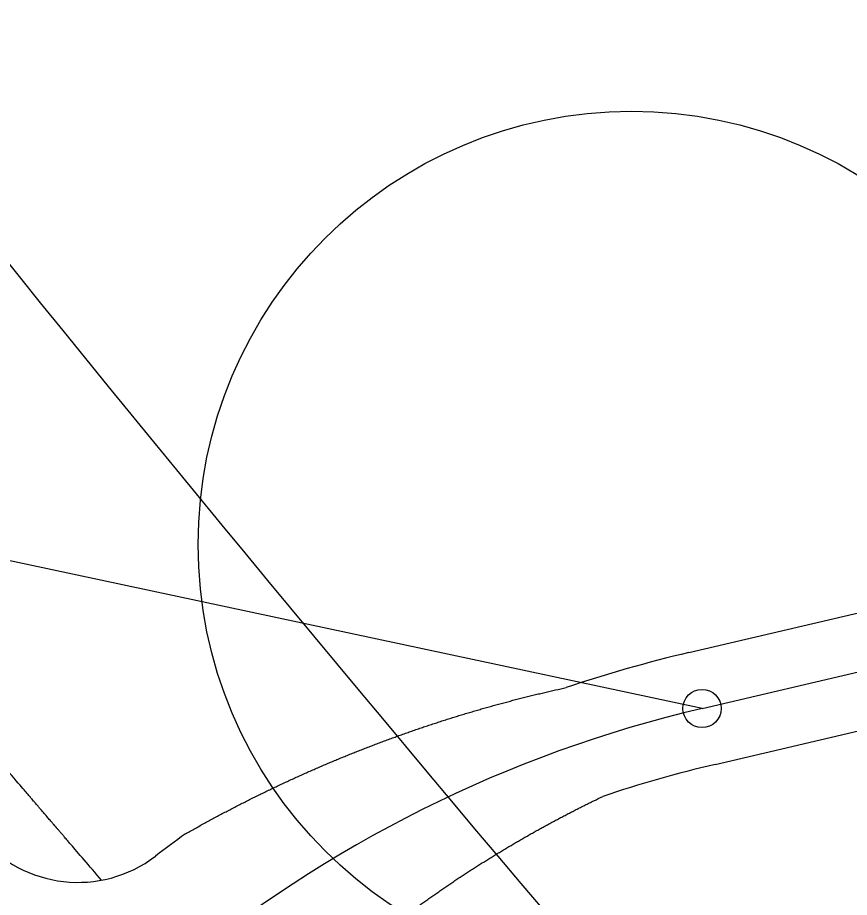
# Model space of a CAD drawing. Extents: x 472216 to 481979, y 489069 to 507339.
# Drawn here: x 476424.6 to 476489.8, y 500980.7 to 501049.6 of the extents above; entities that cross this region are included whole.
import ezdxf

# ---------------------------------------------------------------- set-up
doc = ezdxf.new("R2010")
doc.units = 0
for name, color, linetype in [('Old_Level_12', 7, 'Continuous'), ('Prop Drainage Structure Pipe RCP 24in Class III Label', 7, 'Continuous'), ('Prop Erosion Embankment Toe Protection CELL', 7, 'Continuous'), ('Sheet Block Revision CELL', 7, 'Continuous'), ('Sheet North Arrow Point CELL', 7, 'Continuous'), ('Sheet Plot Border Outside CELL', 7, 'Continuous')]:
    doc.layers.add(name, color=color, linetype=linetype)

msp = doc.modelspace()

# ---------------------------------------------------------------- linework, layer by layer
at = {"layer": 'Old_Level_12'}
msp.add_line((476478.264, 500995.456), (476306.66, 501032.068), dxfattribs=at)
msp.add_circle((476478.264, 500995.456), 1.5, dxfattribs=at)
at = {"layer": 'Prop Drainage Structure Pipe RCP 24in Class III Label'}
for p, q in [((476477.239, 500999.838), (476540.872, 501014.721)), ((476479.288, 500991.075), (476542.922, 501005.957))]:
    msp.add_line(p, q, dxfattribs=at)
for centre, radius, start, end in [((476501.037, 500898.084), 104.5, 103.16397, 108.65646), ((476501.037, 500898.084), 95.5, 103.16397, 108.65646), ((476429.376, 500991.832), 10, 219.57115, 307.39446), ((476501.037, 500898.084), 108, 125.84497, 127.39446)]:
    msp.add_arc(centre, radius, start, end, dxfattribs=at)
for points in [[(476437.793, 500985.629), (476438.176, 500985.846), (476438.56, 500986.062), (476438.944, 500986.276), (476439.329, 500986.488), (476439.715, 500986.699), (476440.101, 500986.907), (476440.489, 500987.115), (476440.876, 500987.32), (476441.265, 500987.524), (476441.654, 500987.726), (476442.044, 500987.927), (476442.435, 500988.125), (476442.826, 500988.322), (476443.218, 500988.518), (476443.61, 500988.712), (476444.003, 500988.904), (476444.397, 500989.094), (476444.791, 500989.283), (476445.186, 500989.469), (476445.581, 500989.655), (476445.977, 500989.838), (476446.374, 500990.02), (476446.771, 500990.2), (476447.169, 500990.378), (476447.567, 500990.555), (476447.966, 500990.73), (476448.365, 500990.903), (476448.765, 500991.075), (476449.166, 500991.245), (476449.566, 500991.413), (476449.968, 500991.579), (476450.37, 500991.744), (476450.772, 500991.907), (476451.175, 500992.068), (476451.579, 500992.228), (476451.983, 500992.385), (476452.387, 500992.541), (476452.792, 500992.696), (476453.197, 500992.848), (476453.603, 500992.999), (476454.009, 500993.148), (476454.415, 500993.296), (476454.822, 500993.441), (476455.23, 500993.585), (476455.638, 500993.728), (476456.046, 500993.868), (476456.455, 500994.007), (476456.864, 500994.144), (476457.273, 500994.279), (476457.683, 500994.412), (476458.093, 500994.544), (476458.503, 500994.674), (476458.914, 500994.802), (476459.325, 500994.929), (476459.737, 500995.054), (476460.149, 500995.177), (476460.561, 500995.298), (476460.973, 500995.418), (476461.386, 500995.536), (476461.799, 500995.652), (476462.212, 500995.766), (476462.626, 500995.878), (476463.04, 500995.989), (476463.454, 500996.098), (476463.868, 500996.206), (476464.283, 500996.311), (476464.698, 500996.415), (476465.113, 500996.517), (476465.528, 500996.618), (476465.944, 500996.716), (476466.36, 500996.813), (476466.776, 500996.908), (476467.609, 500997.093)], [(476447.162, 500972.659), (476447.438, 500972.916), (476447.714, 500973.171), (476447.992, 500973.425), (476448.271, 500973.678), (476448.551, 500973.931), (476448.832, 500974.182), (476449.114, 500974.432), (476449.398, 500974.681), (476449.682, 500974.929), (476449.968, 500975.176), (476450.255, 500975.422), (476450.543, 500975.667), (476450.832, 500975.911), (476451.123, 500976.153), (476451.415, 500976.395), (476451.707, 500976.636), (476452.001, 500976.875), (476452.296, 500977.114), (476452.592, 500977.351), (476452.889, 500977.587), (476453.188, 500977.822), (476453.487, 500978.056), (476453.788, 500978.289), (476454.09, 500978.521), (476454.392, 500978.751), (476454.696, 500978.981), (476455.001, 500979.209), (476455.307, 500979.436), (476455.615, 500979.662), (476455.923, 500979.887), (476456.232, 500980.111), (476456.543, 500980.334), (476456.854, 500980.555), (476457.167, 500980.775), (476457.48, 500980.994), (476457.795, 500981.212), (476458.111, 500981.429), (476458.427, 500981.644), (476458.745, 500981.859), (476459.064, 500982.072), (476459.384, 500982.283), (476459.705, 500982.494), (476460.027, 500982.704), (476460.35, 500982.912), (476460.673, 500983.119), (476460.998, 500983.325), (476461.324, 500983.529), (476461.651, 500983.732), (476461.979, 500983.934), (476462.308, 500984.135), (476462.638, 500984.335), (476462.969, 500984.533), (476463.301, 500984.73), (476463.634, 500984.926), (476463.968, 500985.12), (476464.302, 500985.313), (476464.638, 500985.505), (476464.975, 500985.696), (476465.313, 500985.885), (476465.651, 500986.073), (476465.991, 500986.26), (476466.331, 500986.445), (476466.673, 500986.629), (476467.015, 500986.812), (476467.358, 500986.993), (476467.702, 500987.173), (476468.047, 500987.352), (476468.393, 500987.529), (476468.74, 500987.706), (476469.088, 500987.88), (476469.436, 500988.054), (476469.786, 500988.226), (476470.488, 500988.566)]]:
    msp.add_spline(points, degree=3, dxfattribs=at)
at = {"layer": 'Prop Erosion Embankment Toe Protection CELL'}
for points in [[(476426.879, 500987.062), (476426.758, 500987.204), (476426.637, 500987.345), (476426.395, 500987.628), (476426.274, 500987.769), (476426.031, 500988.053), (476425.91, 500988.195), (476425.758, 500988.372), (476425.727, 500988.408), (476425.666, 500988.479), (476425.636, 500988.515), (476425.545, 500988.621), (476425, 500989.259), (476423.486, 500991.029), (476420.1, 500995), (476413.346, 501002.958), (476403.754, 501014.37), (476394.234, 501025.842), (476387.607, 501033.905), (476384.657, 501037.512), (476383.596, 501038.811), (476383.419, 501039.028), (476383.36, 501039.1), (476383.242, 501039.245), (476383.183, 501039.317), (476383.006, 501039.533), (476382.889, 501039.677), (476382.654, 501039.965), (476382.478, 501040.182), (476382.301, 501040.398), (476382.213, 501040.507), (476382.183, 501040.543), (476382.124, 501040.616), (476381.976, 501040.797), (476381.613, 501041.242), (476381.28, 501041.651), (476381.065, 501041.916)], [(476431.223, 500982.004), (476430.746, 500982.558), (476429.784, 500983.677), (476428.761, 500984.868), (476428.215, 500985.504), (476428.124, 500985.611), (476428.094, 500985.646), (476428.033, 500985.716), (476427.882, 500985.892), (476427.731, 500986.069), (476427.487, 500986.353), (476427.365, 500986.495), (476427.122, 500986.779), (476427, 500986.922), (476426.878, 500987.064)]]:
    msp.add_open_spline(points, degree=3, dxfattribs=at)
at = {"layer": 'Sheet Block Revision CELL'}
msp.add_arc((478648.974, 502827.216), 2860, 218.2138, 225.426005, dxfattribs=at)
at = {"layer": 'Sheet North Arrow Point CELL'}
msp.add_line((476478.264, 500995.456), (476541.897, 501010.339), dxfattribs=at)
for centre, radius, start, end in [((478615.615, 502799.595), 2860, 203.816417, 228.247617), ((476501.037, 500898.084), 100, 103.16397, 129.94793)]:
    msp.add_arc(centre, radius, start, end, dxfattribs=at)
at = {"layer": 'Sheet Plot Border Outside CELL'}
msp.add_circle((476472.74, 501008.3), 33.952, dxfattribs=at)

doc.saveas('drawing.dxf')
